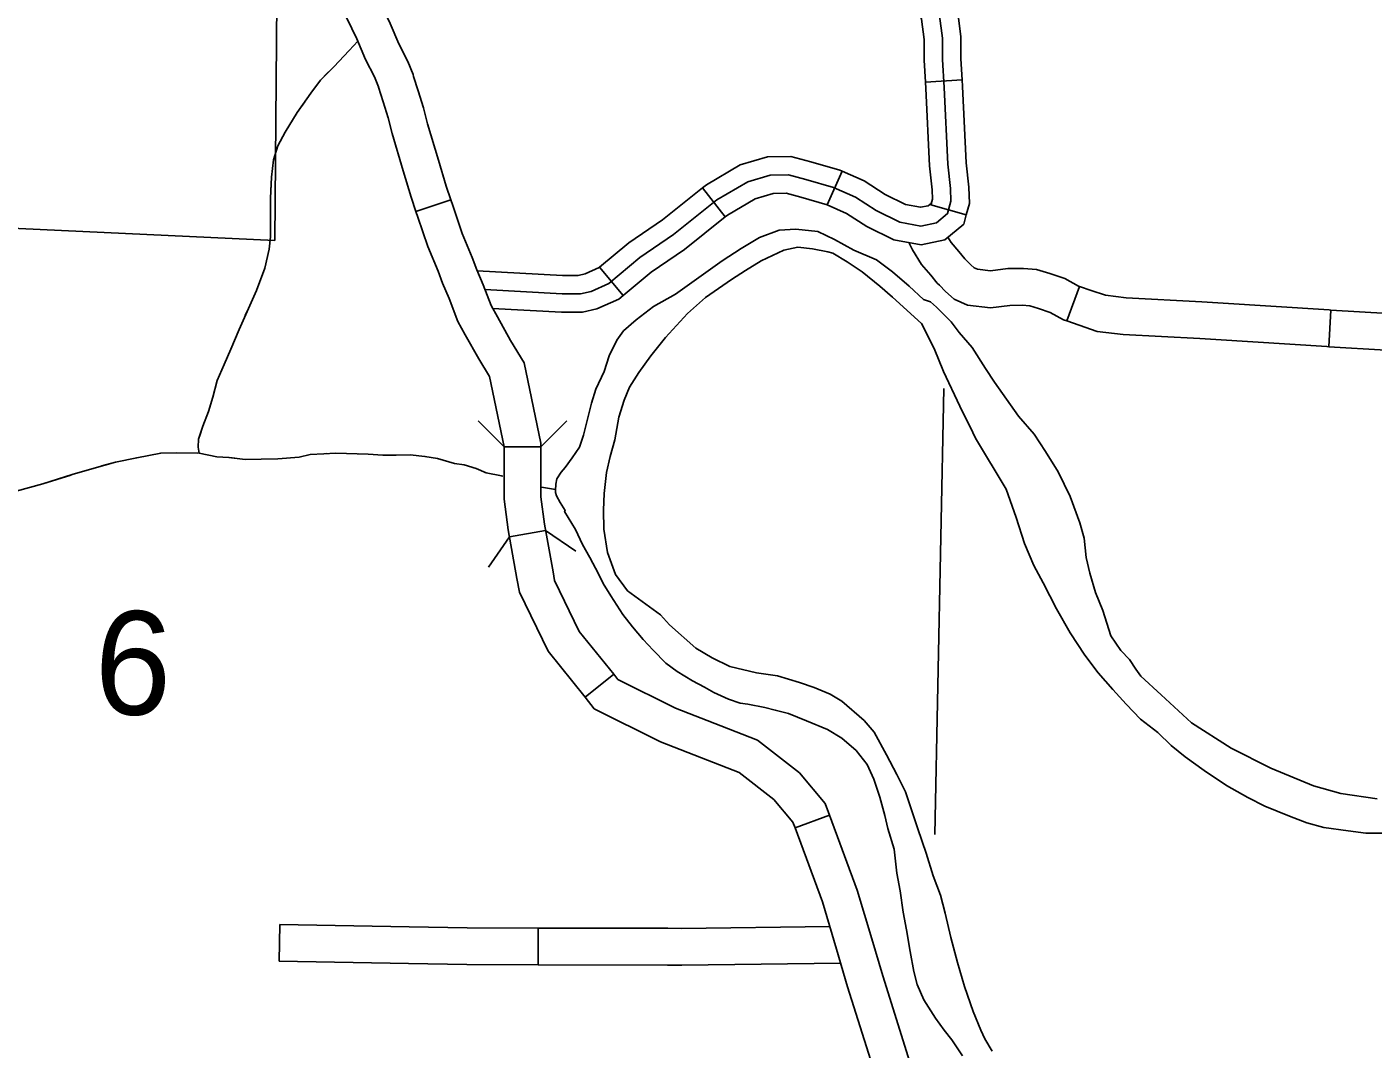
# Model space of a CAD drawing. Extents: x 1196286 to 1268366, y 2040822 to 2082115.
# Drawn here: x 1227299 to 1229359, y 2051997 to 2053560 of the extents above; entities that cross this region are included whole.
import ezdxf

# ---------------------------------------------------------------- set-up
doc = ezdxf.new("R2010")
doc.units = 0
for name, color, linetype in [('60', 7, 'Continuous'), ('61', 7, 'Continuous'), ('62', 7, 'Continuous'), ('Level 69', 7, 'Continuous'), ('Level 70', 7, 'Continuous'), ('Level 71', 7, 'Continuous'), ('Level 83', 7, 'Continuous')]:
    doc.layers.add(name, color=color, linetype=linetype)

msp = doc.modelspace()

# ---------------------------------------------------------------- linework, layer by layer
at = {"layer": '60'}
msp.add_lwpolyline([(1228702.1, 2053007), (1228688.6, 2052324.6)], dxfattribs=at)
at = {"layer": '61'}
for p, q in [((1228730.4, 2053479.1), (1228674.2, 2053475.7)), ((1228523.9, 2053288.1), (1228546.6, 2053339.6)), ((1228367.9, 2053269.8), (1228332.9, 2053313.8)), ((1228736.7, 2053272.8), (1228682.4, 2053287.8)), ((1228211.6, 2053149.4), (1228175.7, 2053192.7))]:
    msp.add_line(p, q, dxfattribs=at)
for points in [[(1228674.2, 2053475.7), (1228672.2, 2053509.5), (1228672.1, 2053541.1), (1228668.1, 2053572), (1228660.7, 2053602.1), (1228651.1, 2053665.7), (1228650.6, 2053670.4)], [(1228730.4, 2053479.1), (1228728.4, 2053511.2), (1228728.3, 2053544.8), (1228723.5, 2053582.3), (1228716, 2053613), (1228706.9, 2053672.9), (1228706.5, 2053676.4)], [(1228000, 2053158.3), (1228118.1, 2053151.7), (1228146.2, 2053152), (1228162.7, 2053155.7), (1228189.8, 2053167.9), (1228237.4, 2053207.3), (1228288.6, 2053242.5), (1228355.2, 2053295.6), (1228402.2, 2053323.2), (1228436.7, 2053333.6), (1228464.8, 2053333.8), (1228491.2, 2053326.8), (1228533.6, 2053314.6), (1228567, 2053299.8), (1228598.6, 2053279.2), (1228634.9, 2053261.4), (1228667.2, 2053255.6), (1228691.1, 2053260.5), (1228708, 2053274.6), (1228713.2, 2053293.6), (1228712.6, 2053312.9), (1228708.2, 2053350.1), (1228702.9, 2053467.3), (1228700.3, 2053510.4), (1228700.2, 2053542.9), (1228695.8, 2053577.2)], [(1228682.4, 2053287.8), (1228685, 2053296.9), (1228684.5, 2053310.8), (1228680.2, 2053347.8), (1228674.8, 2053465.8), (1228674.2, 2053475.7)], [(1228736.7, 2053272.8), (1228741.5, 2053290.2), (1228740.6, 2053315), (1228736.3, 2053352.3), (1228731, 2053468.8), (1228730.4, 2053479.1)], [(1228332.9, 2053313.8), (1228339.2, 2053318.8), (1228390.9, 2053349.2), (1228432.4, 2053361.6), (1228468.4, 2053362), (1228498.7, 2053353.9), (1228543.2, 2053341.1), (1228546.6, 2053339.6)], [(1228546.6, 2053339.6), (1228580.4, 2053324.7), (1228612.6, 2053303.7), (1228643.8, 2053288.4), (1228666.8, 2053284.2), (1228678.5, 2053286.6), (1228683.2, 2053290.5), (1228682.4, 2053287.8)], [(1228175.7, 2053192.7), (1228220.4, 2053229.8), (1228271.9, 2053265.1), (1228332.9, 2053313.8)], [(1228367.9, 2053269.8), (1228371.1, 2053272.3), (1228413.5, 2053297.2), (1228441, 2053305.5), (1228461.3, 2053305.7), (1228483.6, 2053299.7), (1228524, 2053288.1), (1228523.9, 2053288.1)], [(1228211.6, 2053149.4), (1228254.4, 2053184.9), (1228305.4, 2053219.9), (1228367.9, 2053269.8)], [(1228523.9, 2053288.1), (1228553.5, 2053275), (1228584.7, 2053254.7), (1228626, 2053234.4), (1228667.5, 2053226.9), (1228703.7, 2053234.3), (1228732.7, 2053258.6), (1228736.7, 2053272.8)], [(1227988.3, 2053187.1), (1228118.8, 2053179.8), (1228143, 2053180.1), (1228153.7, 2053182.5), (1228174.9, 2053192), (1228175.7, 2053192.7)], [(1228011.5, 2053129.5), (1228117.5, 2053123.6), (1228149.5, 2053123.9), (1228171.6, 2053128.9), (1228204.8, 2053143.8), (1228211.6, 2053149.4)]]:
    msp.add_lwpolyline(points, dxfattribs=at)
at = {"layer": '62'}
for points in [[(1227805.8, 2053538.3), (1227792.3, 2053524.2), (1227768.8, 2053499.3), (1227748.6, 2053478.9), (1227733.7, 2053458.8), (1227713.1, 2053429.4), (1227694.4, 2053399.2), (1227683.2, 2053378.3), (1227676.9, 2053356.6), (1227673.6, 2053330.3), (1227672, 2053298.3), (1227672, 2053239.3), (1227670.2, 2053220.1), (1227663.4, 2053190.9), (1227650.6, 2053157.2), (1227638.3, 2053129.6), (1227624, 2053097.4), (1227611.2, 2053067.2), (1227601.1, 2053044), (1227590.3, 2053019.3), (1227584, 2052993.8), (1227577.3, 2052972.1), (1227568.4, 2052949.3), (1227562.1, 2052929.5), (1227561.6, 2052917.4), (1227563.1, 2052908.2)], [(1227805.8, 2053538.3), (1227792.3, 2053524.2), (1227768.8, 2053499.3), (1227748.6, 2053478.9), (1227733.7, 2053458.8), (1227713.1, 2053429.4), (1227694.4, 2053399.2), (1227683.2, 2053378.3), (1227676.9, 2053356.6), (1227673.6, 2053330.3), (1227672, 2053298.3), (1227672, 2053239.3), (1227670.2, 2053220.1), (1227663.4, 2053190.9), (1227650.6, 2053157.2), (1227638.3, 2053129.6), (1227624, 2053097.4), (1227611.2, 2053067.2), (1227601.1, 2053044), (1227590.3, 2053019.3), (1227584, 2052993.8), (1227577.3, 2052972.1), (1227568.4, 2052949.3), (1227562.1, 2052929.5), (1227561.6, 2052917.4), (1227563.1, 2052908.2)], [(1227805.8, 2053538.3), (1227792.3, 2053524.2), (1227768.8, 2053499.3), (1227754.4, 2053484.7)], [(1227724.4, 2053445.4), (1227713.1, 2053429.4), (1227694.4, 2053399.2), (1227683.2, 2053378.3), (1227676.9, 2053356.6), (1227673.6, 2053330.3), (1227672.6, 2053309.8)], [(1227672, 2053260.3), (1227672, 2053239.3), (1227670.2, 2053220.1), (1227663.4, 2053190.9), (1227650.6, 2053157.2), (1227638.3, 2053129.6), (1227633.4, 2053118.7)], [(1228161, 2052976.6), (1228163, 2052984.6), (1228170, 2053005.9), (1228182.4, 2053033.2), (1228190.2, 2053057.2), (1228202.1, 2053081.1), (1228212.1, 2053095.2), (1228231.4, 2053112.2), (1228257.9, 2053132.6), (1228291.5, 2053151.6), (1228323.7, 2053174.5), (1228363, 2053202.2), (1228392.1, 2053221.3), (1228420, 2053238.2), (1228450.5, 2053249.5), (1228475.6, 2053251), (1228509.7, 2053247.1), (1228535, 2053235.1), (1228564.7, 2053218.9), (1228599.4, 2053203.8), (1228623.5, 2053185.4), (1228649, 2053163.6), (1228671.2, 2053143.4), (1228682, 2053139.5), (1228690.9, 2053131.4), (1228702.7, 2053120), (1228713.5, 2053108.9), (1228725.6, 2053092.6), (1228745.5, 2053069.8), (1228766.1, 2053037.5), (1228779.6, 2053017)], [(1228750.7, 2052930.9), (1228746.6, 2052939.6), (1228726.9, 2052980.1), (1228701.8, 2053033.1), (1228687.3, 2053068.3), (1228668, 2053106.6), (1228623.9, 2053147), (1228604.3, 2053163.5), (1228577.3, 2053185.3), (1228554.6, 2053200.6), (1228532.7, 2053214.1), (1228524.9, 2053216.1), (1228501.3, 2053220.6), (1228478.9, 2053223.5), (1228457.5, 2053218.5), (1228422.8, 2053202.5), (1228399, 2053187.8), (1228377.5, 2053173.8), (1228337.4, 2053146.5), (1228310.1, 2053121.7), (1228276.6, 2053085.3), (1228253.8, 2053057), (1228235.8, 2053031.3), (1228221.3, 2053009), (1228213.1, 2052989.1), (1228204.9, 2052963.3), (1228198.8, 2052928.4), (1228191.7, 2052903.3), (1228186.2, 2052878.6), (1228182.4, 2052846.3), (1228181.6, 2052821.1), (1228182, 2052791.8), (1228187.9, 2052756.3), (1228199.8, 2052722.7), (1228218.2, 2052697.6), (1228268.9, 2052660.7)], [(1227613.8, 2053073.2), (1227611.2, 2053067.2), (1227601.1, 2053044), (1227590.3, 2053019.3), (1227584, 2052993.8), (1227577.3, 2052972.1), (1227568.4, 2052949.3), (1227563.5, 2052933.8)], [(1228779.6, 2053017), (1228816.5, 2052964.8), (1228840.3, 2052937.3), (1228857.9, 2052910.7), (1228877, 2052879.6), (1228895.6, 2052841.8), (1228910.4, 2052801.7), (1228917.2, 2052778.3), (1228919.8, 2052748.6), (1228925.8, 2052724.4), (1228934.4, 2052695), (1228945.3, 2052667.4), (1228957.9, 2052628.8), (1228973.3, 2052606.4), (1228986.2, 2052592.7), (1228996.2, 2052577.9), (1229003.5, 2052567.3), (1229034.6, 2052538.6), (1229081.2, 2052495.5), (1229141.7, 2052456.7), (1229202.4, 2052426.1), (1229267.9, 2052399.3), (1229309.7, 2052387.8), (1229365.1, 2052379.5)], [(1228108.5, 2052860.6), (1228110.1, 2052868.8), (1228117, 2052878.9), (1228123.1, 2052886), (1228133.7, 2052900.8), (1228144.9, 2052917.3), (1228151.2, 2052935.9), (1228161, 2052976.6)], [(1228917.8, 2052599.3), (1228895.8, 2052633.4), (1228874.9, 2052670.2), (1228854.1, 2052710), (1228839.9, 2052736.5), (1228825.7, 2052770.2), (1228812.8, 2052809.8), (1228797.6, 2052852.9), (1228750.7, 2052930.9)], [(1227283.1, 2052850.2), (1227323.7, 2052861.3), (1227368.5, 2052875.4), (1227402.3, 2052885.4), (1227434.7, 2052894.4), (1227467.4, 2052901.1), (1227504.2, 2052908.4), (1227527.8, 2052908.5), (1227563.1, 2052908.2), (1227590.2, 2052902.7), (1227608.2, 2052901.7), (1227633.3, 2052898.4), (1227657.6, 2052899.2), (1227683.5, 2052899.6), (1227716.1, 2052902.1), (1227732.6, 2052906), (1227753.6, 2052907.2), (1227771.6, 2052908.1), (1227821.4, 2052906.7), (1227843.9, 2052904.9), (1227864.5, 2052905), (1227885.8, 2052905.4), (1227908.3, 2052903.2), (1227927.7, 2052899.9), (1227953.8, 2052892.4), (1227968.4, 2052890.4), (1227986.7, 2052884.5), (1228002, 2052878.2), (1228025.5, 2052873.4), (1228027.5, 2052873)], [(1227283.1, 2052850.2), (1227323.7, 2052861.3), (1227368.5, 2052875.4), (1227402.3, 2052885.4), (1227434.7, 2052894.4), (1227467.4, 2052901.1), (1227504.2, 2052908.4), (1227527.8, 2052908.5), (1227563.1, 2052908.2), (1227590.2, 2052902.7), (1227608.2, 2052901.7), (1227633.3, 2052898.4), (1227657.6, 2052899.2), (1227683.5, 2052899.6), (1227716.1, 2052902.1), (1227732.6, 2052906), (1227753.6, 2052907.2), (1227771.6, 2052908.1), (1227821.4, 2052906.7), (1227843.9, 2052904.9), (1227864.5, 2052905), (1227885.8, 2052905.4), (1227908.3, 2052903.2), (1227927.7, 2052899.9), (1227953.8, 2052892.4), (1227968.4, 2052890.4), (1227986.7, 2052884.5), (1228002, 2052878.2), (1228025.5, 2052873.4), (1228027.5, 2052873)], [(1227414.1, 2052888.7), (1227434.7, 2052894.4), (1227467.4, 2052901.1), (1227504.2, 2052908.4), (1227527.8, 2052908.5), (1227560.4, 2052908.3)], [(1227609.3, 2052901.6), (1227633.3, 2052898.4), (1227657.6, 2052899.2), (1227683.5, 2052899.6), (1227716.1, 2052902.1), (1227732.6, 2052906), (1227753.6, 2052907.2), (1227757, 2052907.4)], [(1227806.4, 2052907.1), (1227821.4, 2052906.7), (1227843.9, 2052904.9), (1227864.5, 2052905), (1227885.8, 2052905.4), (1227908.3, 2052903.2), (1227927.7, 2052899.9), (1227953.4, 2052892.6)], [(1228000.7, 2052878.7), (1228002, 2052878.2), (1228025.5, 2052873.4), (1228027.5, 2052873)], [(1227222, 2052845.7), (1227240, 2052844.8), (1227283.1, 2052850.2), (1227323.7, 2052861.3), (1227366.6, 2052874.7)], [(1228730.8, 2051986.3), (1228714.3, 2052011), (1228702.9, 2052025.4), (1228689.6, 2052044), (1228671.7, 2052072.1), (1228661.5, 2052095.2), (1228656.5, 2052115.2), (1228650.6, 2052146.1), (1228645, 2052178.9), (1228640.1, 2052206), (1228635.7, 2052238.8), (1228630.5, 2052265.6), (1228626.1, 2052302.5), (1228616.8, 2052333.8), (1228611.8, 2052353.8), (1228604.3, 2052382.1), (1228595.3, 2052409.7), (1228584.8, 2052431.7), (1228568.2, 2052453.3), (1228546, 2052472.4), (1228524.4, 2052485.5), (1228492, 2052498.8), (1228464.4, 2052509.7), (1228444.3, 2052515.2), (1228428.2, 2052519.2), (1228402.5, 2052524.1), (1228390.9, 2052525.7), (1228373, 2052532), (1228350.3, 2052542.1), (1228336.1, 2052550.2), (1228317.5, 2052559.9), (1228294.1, 2052574.1), (1228277.1, 2052587.1), (1228257.5, 2052606.9), (1228242.4, 2052622.9), (1228226.1, 2052642.3), (1228211, 2052661.4), (1228192.7, 2052689.8), (1228181.3, 2052708.8), (1228174, 2052723.5), (1228160.5, 2052748.5), (1228149.2, 2052768.3), (1228138.6, 2052791.3), (1228122.1, 2052818.7), (1228122.9, 2052820.5), (1228115.2, 2052832.7), (1228109.7, 2052842.9), (1228108.3, 2052847.8), (1228108, 2052851.2), (1228108.5, 2052860.6)], [(1228086.5, 2052856), (1228108, 2052852.6)], [(1228268.9, 2052660.7), (1228282.4, 2052645.7), (1228322.7, 2052609.8), (1228348, 2052595.2), (1228374.8, 2052582), (1228415.5, 2052572.4), (1228447.6, 2052567.4), (1228481.2, 2052557.6), (1228503.9, 2052549.7), (1228528.2, 2052539.6), (1228546.4, 2052528.9), (1228580.4, 2052499), (1228595.5, 2052481.2), (1228614.6, 2052446.7), (1228630.6, 2052416.4), (1228643.8, 2052389.9), (1228653.1, 2052361.2), (1228662.5, 2052333.6), (1228675.1, 2052296.2), (1228686.2, 2052261.8), (1228697.1, 2052232.3), (1228704.2, 2052204.4), (1228713, 2052167.4), (1228723, 2052129.3), (1228734.1, 2052092.3), (1228747.1, 2052054.1), (1228758.7, 2052025.4), (1228764.9, 2052012.5), (1228776.2, 2051993.6)], [(1229375.2, 2052326.7), (1229347.9, 2052327.1), (1229320.9, 2052330.5), (1229283.9, 2052335.5), (1229257.8, 2052342.6), (1229231.4, 2052353.1), (1229193.4, 2052368.3), (1229167.3, 2052381.5), (1229135, 2052399.6), (1229100.8, 2052423), (1229071.5, 2052443.7), (1229050, 2052461), (1229029.7, 2052480.8), (1229003, 2052501.5), (1228981.2, 2052524.3), (1228960.9, 2052546.8), (1228938.4, 2052572.3), (1228917.8, 2052599.3)]]:
    msp.add_lwpolyline(points, dxfattribs=at)
at = {"layer": 'Level 69'}
for p, q in [((1228909.8, 2053163.3), (1228890.7, 2053110.5)), ((1229294.6, 2053127.1), (1229291.3, 2053070.9)), ((1227685.3, 2052131), (1227686.3, 2052187.2)), ((1228081.7, 2052125.6), (1228081.8, 2052181.8))]:
    msp.add_line(p, q, dxfattribs=at)
for points in [[(1228695.4, 2053165), (1228692.3, 2053168.2), (1228682.2, 2053180.6), (1228668.1, 2053196.8), (1228654.3, 2053219.3), (1228648.5, 2053230.4)], [(1228735.8, 2053204.1), (1228734.4, 2053205.6), (1228725.3, 2053216.8), (1228713.6, 2053230.2), (1228708.6, 2053238.4)], [(1228909.8, 2053163.3), (1228908.5, 2053163.8), (1228887.5, 2053175.1), (1228864.3, 2053183.1), (1228843.9, 2053189.3), (1228824, 2053190.6), (1228800.1, 2053190.5), (1228773.5, 2053187.3), (1228753.6, 2053189.5), (1228748.7, 2053191.7), (1228743.4, 2053196.3), (1228735.8, 2053204.1)], [(1228890.7, 2053110.5), (1228885.5, 2053112.3), (1228864.9, 2053123.4), (1228847, 2053129.6), (1228833.8, 2053133.6), (1228822.3, 2053134.3), (1228803.5, 2053134.2), (1228773.8, 2053130.7), (1228738.4, 2053134.5), (1228717.9, 2053143.9), (1228704.7, 2053155.4), (1228695.4, 2053165)], [(1229096.9, 2053139.6), (1228981.5, 2053145.8), (1228949.4, 2053149.6), (1228927.9, 2053156.8), (1228909.8, 2053163.3)], [(1229294.6, 2053127.1), (1229291.9, 2053127.2), (1229121.5, 2053138.3), (1229096.9, 2053139.6)], [(1229493, 2053114.9), (1229469.6, 2053116.9), (1229294.6, 2053127.1)], [(1229093.8, 2053083.4), (1228976.7, 2053089.7), (1228937, 2053094.4), (1228909.4, 2053103.7), (1228890.7, 2053110.5)], [(1229291.3, 2053070.9), (1229288.4, 2053071.1), (1229118.2, 2053082.1), (1229093.8, 2053083.4)], [(1229488.2, 2053058.8), (1229465.5, 2053060.8), (1229291.3, 2053070.9)], [(1227686.3, 2052187.2), (1227884.3, 2052183.7)], [(1227884.3, 2052183.7), (1227973, 2052182.1), (1228081.8, 2052181.8)], [(1228081.8, 2052181.8), (1228279.8, 2052181.4)], [(1228279.8, 2052181.4), (1228301, 2052181.3), (1228527.7, 2052183.9)], [(1227685.3, 2052131), (1227883.3, 2052127.4)], [(1227883.3, 2052127.4), (1227972.4, 2052125.9), (1228081.7, 2052125.6)], [(1228081.7, 2052125.6), (1228279.7, 2052125.1)], [(1228279.7, 2052125.1), (1228301.3, 2052125.1), (1228544.3, 2052127.8)]]:
    msp.add_lwpolyline(points, dxfattribs=at)
at = {"layer": 'Level 70'}
msp.add_lwpolyline([(1226094.2, 2053796.5), (1226698.2, 2053767.9), (1226712.9, 2054283.4), (1227164.8, 2054265.4), (1227183.9, 2053744.9), (1227682.7, 2053721.4), (1227678.6, 2053233.6), (1226699, 2053279.1), (1226681, 2052780.7), (1227211.5, 2052760.2), (1227171.1, 2051683.7), (1227669.4, 2051667), (1227657.4, 2051038.4)], dxfattribs=at)
at = {"layer": 'Level 71'}
for p, q in [((1227948, 2053295.5), (1227894.6, 2053277.7)), ((1227948, 2053295.5), (1227948, 2053295.5)), ((1228029.5, 2052917.9), (1228085.7, 2052917.9)), ((1228037.7, 2052780.2), (1228093, 2052790.1)), ((1228197.2, 2052570), (1228153.4, 2052534.8)), ((1228474.7, 2052334.8), (1228527.5, 2052354.3))]:
    msp.add_line(p, q, dxfattribs=at)
for points in [[(1227803.5, 2053667.2), (1227820.8, 2053633.3), (1227838.8, 2053599.1), (1227855.4, 2053565.4), (1227868.4, 2053534.2), (1227882.4, 2053507.1), (1227890.2, 2053487.4), (1227891.1, 2053484.5)], [(1227753.4, 2053641.6), (1227770.9, 2053607.5), (1227788.7, 2053573.6), (1227804.2, 2053542.1), (1227817.3, 2053510.5), (1227831.1, 2053483.8), (1227837.1, 2053468.7), (1227837.4, 2053467.8)], [(1227891.1, 2053484.5), (1227898, 2053462.3), (1227906.1, 2053436.2), (1227912.2, 2053411.9), (1227928.9, 2053356.3), (1227940.9, 2053316.7), (1227948, 2053295.5)], [(1227837.4, 2053467.8), (1227844.3, 2053445.5), (1227852, 2053421), (1227858, 2053397), (1227875, 2053340), (1227887.3, 2053299.6), (1227894.6, 2053277.7)], [(1228019.3, 2053116.7), (1228009.8, 2053133.8), (1227997.3, 2053165.6), (1227987.6, 2053188.8), (1227980.7, 2053207.4), (1227965.3, 2053244.1), (1227950.9, 2053286.9), (1227948, 2053295.5)], [(1227894.6, 2053277.7), (1227897.5, 2053269), (1227912.6, 2053224.1), (1227928.4, 2053186.7), (1227935.3, 2053168.2), (1227945.2, 2053144.5), (1227958.8, 2053109.8), (1227970.1, 2053089.4)], [(1228085.7, 2052917.9), (1228085.7, 2052923.5), (1228060, 2053046.3), (1228039.3, 2053080.5), (1228019.3, 2053116.7)], [(1227970.1, 2053089.4), (1227990.7, 2053052.4), (1228006.9, 2053025.4), (1228029.5, 2052917.6), (1228029.5, 2052917.9)], [(1228029.5, 2052917.9), (1228029.5, 2052837.9), (1228035.8, 2052790.7), (1228049.1, 2052716.5)], [(1228085.7, 2052917.9), (1228085.7, 2052841.6), (1228091.4, 2052799.3), (1228104.4, 2052726.4)], [(1228049.1, 2052716.5), (1228052.8, 2052695.6), (1228096.7, 2052605.4), (1228153.4, 2052534.8)], [(1228104.4, 2052726.4), (1228106.8, 2052713.2), (1228144.5, 2052635.6), (1228197.2, 2052570)], [(1228361.1, 2052490.9), (1228291.7, 2052518.2), (1228203.7, 2052561.9), (1228197.2, 2052570)], [(1228153.4, 2052534.8), (1228167.5, 2052517.1), (1228268.9, 2052466.7), (1228340.5, 2052438.6)], [(1228527.5, 2052354.3), (1228520.8, 2052372.5), (1228481.2, 2052419.1), (1228417.2, 2052468.9), (1228361.1, 2052490.9)], [(1228340.5, 2052438.6), (1228389.1, 2052419.5), (1228442.1, 2052378.2), (1228471.5, 2052343.7), (1228474.7, 2052334.8)], [(1228527.5, 2052354.3), (1228569.8, 2052239.8), (1228591.9, 2052165.2)], [(1228474.7, 2052334.8), (1228516.4, 2052222.1), (1228538, 2052149.2)], [(1228591.9, 2052165.2), (1228608.7, 2052108.5), (1228650.4, 2051976.6)], [(1228538, 2052149.2), (1228554.9, 2052092), (1228596.7, 2051959.6)]]:
    msp.add_lwpolyline(points, dxfattribs=at)
at = {"layer": 'Level 83'}
for points in [[(1228029.5, 2052917.9), (1227989.7, 2052957.7)], [(1228125.5, 2052957.7), (1228085.7, 2052917.9)], [(1228005.5, 2052734), (1228037.7, 2052780.2)], [(1228093, 2052790.1), (1228139.2, 2052758)]]:
    msp.add_lwpolyline(points, dxfattribs=at)

# ---------------------------------------------------------------- texts
at = {"layer": '60'}
msp.add_text('6', height=158.4, rotation=357.548, dxfattribs=at).set_placement((1227400, 2052510.8))

doc.saveas('drawing.dxf')
